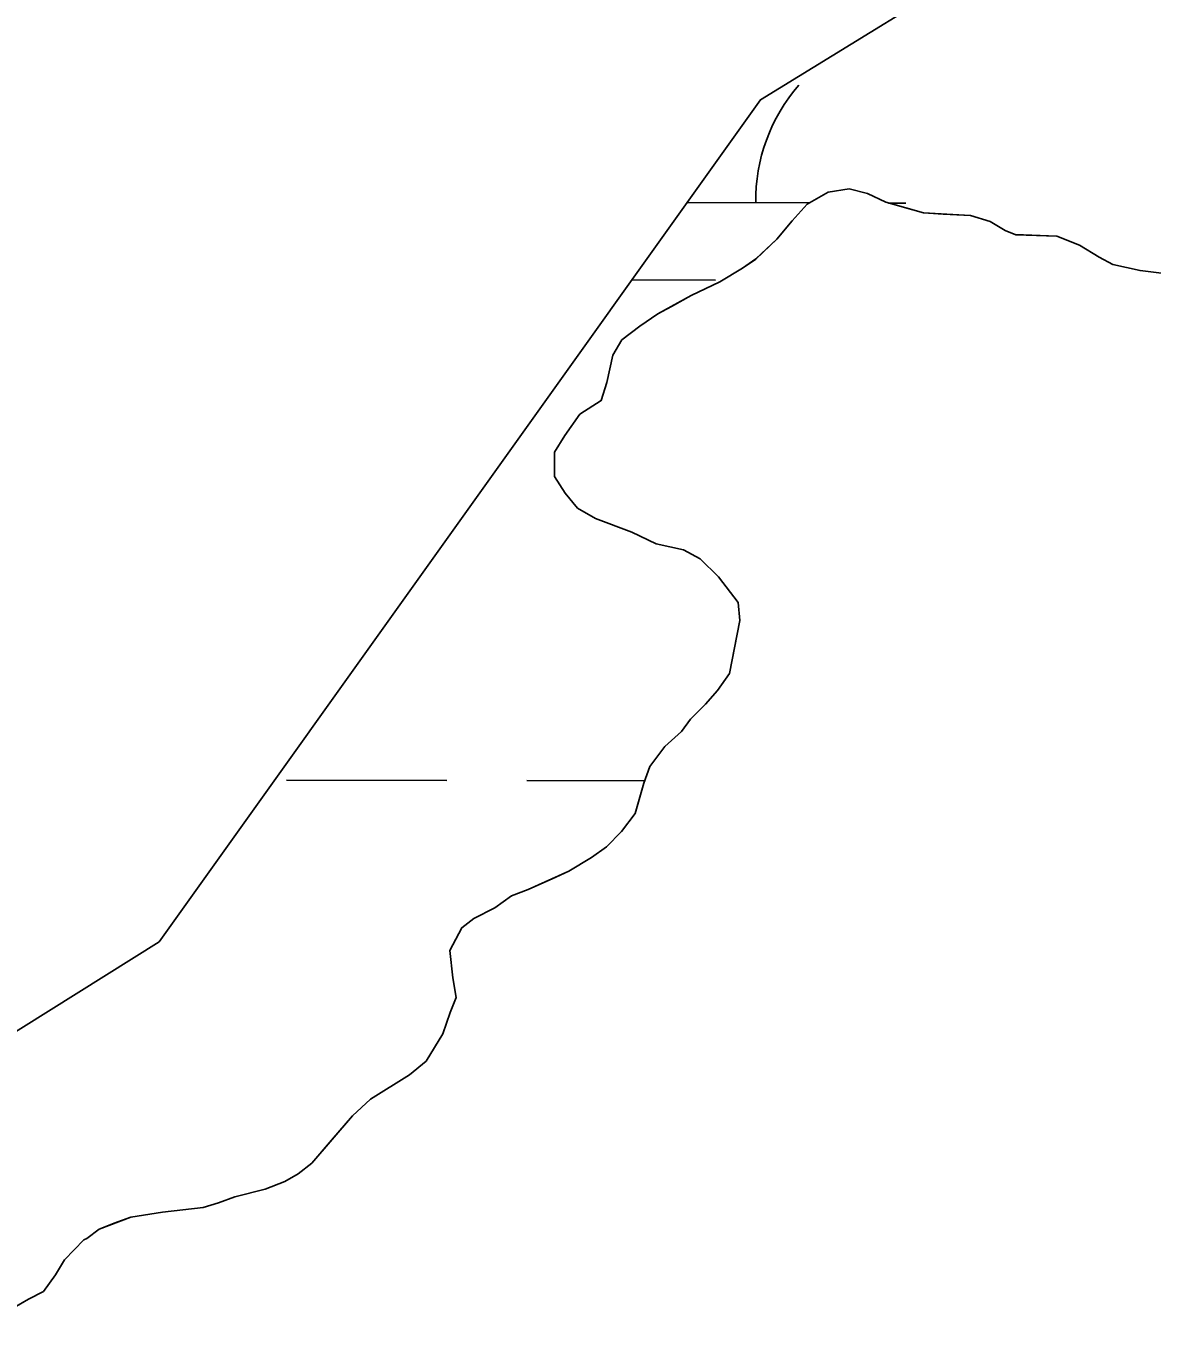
# Model space of a CAD drawing. Extents: x 3177385 to 3215275, y 903885 to 929304.
# Drawn here: x 3187876.1 to 3188101, y 924643.8 to 924901.9 of the extents above; entities that cross this region are included whole.
import ezdxf

# ---------------------------------------------------------------- set-up
doc = ezdxf.new("R2010")
doc.units = 0
for name, color, linetype in [('V-SITE-VEGE', 7, 'Continuous'), ('V-TOPO-SHOR', 7, 'Continuous'), ('V-WETL-SWMP', 7, 'Continuous')]:
    doc.layers.add(name, color=color, linetype=linetype)

msp = doc.modelspace()

# ---------------------------------------------------------------- linework, layer by layer
at = {"layer": 'V-SITE-VEGE'}
for p, q in [((3188032.09, 924866.32), (3188036.3, 924868.76)), ((3188036.3, 924868.76), (3188040.53, 924869.39)), ((3188040.53, 924869.39), (3188044.16, 924868.5)), ((3188044.16, 924868.5), (3188047.79, 924866.71)), ((3188029.09, 924862.98), (3188032.09, 924866.32)), ((3188047.79, 924866.71), (3188055.35, 924864.64)), ((3188055.35, 924864.64), (3188064.71, 924864.08)), ((3188064.71, 924864.08), (3188068.64, 924862.9)), ((3188026.09, 924859.34), (3188029.09, 924862.98)), ((3188068.64, 924862.9), (3188071.67, 924861.1)), ((3188071.67, 924861.1), (3188073.79, 924860.21)), ((3188021.89, 924855.4), (3188026.09, 924859.34)), ((3188073.79, 924860.21), (3188081.94, 924859.95)), ((3188081.94, 924859.95), (3188086.48, 924858.17)), ((3188086.48, 924858.17), (3188090.42, 924855.77)), ((3188019.18, 924853.57), (3188021.89, 924855.4)), ((3188090.42, 924855.77), (3188093.14, 924854.28)), ((3188014.67, 924850.83), (3188019.18, 924853.57)), ((3188093.14, 924854.28), (3188098.58, 924853.1)), ((3188098.58, 924853.1), (3188103.42, 924852.52)), ((3188008.95, 924848.08), (3188014.67, 924850.83)), ((3188002.32, 924844.42), (3188008.95, 924848.08)), ((3187998.71, 924841.98), (3188002.32, 924844.42)), ((3187995.1, 924839.24), (3187998.71, 924841.98)), ((3187993.31, 924836.21), (3187995.1, 924839.24)), ((3187992.13, 924830.78), (3187993.31, 924836.21)), ((3187990.95, 924827.15), (3187992.13, 924830.78)), ((3187986.73, 924824.4), (3187990.95, 924827.15)), ((3187983.74, 924820.16), (3187986.73, 924824.4)), ((3187981.64, 924816.83), (3187983.74, 924820.16)), ((3187981.67, 924812), (3187981.64, 924816.83)), ((3187983.8, 924808.69), (3187981.67, 924812)), ((3187986.23, 924805.68), (3187983.8, 924808.69)), ((3187989.87, 924803.59), (3187986.23, 924805.68)), ((3187997.13, 924800.91), (3187989.87, 924803.59)), ((3188001.97, 924798.52), (3187997.13, 924800.91)), ((3188007.41, 924797.35), (3188001.97, 924798.52)), ((3188010.75, 924795.55), (3188007.41, 924797.35)), ((3188014.39, 924791.95), (3188010.75, 924795.55)), ((3188018.34, 924786.84), (3188014.39, 924791.95)), ((3188018.66, 924783.22), (3188018.34, 924786.84)), ((3188016.61, 924772.64), (3188018.66, 924783.22)), ((3188014.21, 924769.31), (3188016.61, 924772.64)), ((3188011.81, 924766.58), (3188014.21, 924769.31)), ((3188008.81, 924763.54), (3188011.81, 924766.58)), ((3188007.01, 924761.12), (3188008.81, 924763.54)), ((3188003.71, 924758.08), (3188007.01, 924761.12)), ((3188000.71, 924754.14), (3188003.71, 924758.08)), ((3187999.52, 924750.81), (3188000.71, 924754.14)), ((3187997.74, 924744.76), (3187999.52, 924750.81)), ((3187995.04, 924741.12), (3187997.74, 924744.76)), ((3187992.04, 924738.09), (3187995.04, 924741.12)), ((3187989.03, 924735.96), (3187992.04, 924738.09)), ((3187984.52, 924733.21), (3187989.03, 924735.96)), ((3187976.39, 924729.55), (3187984.52, 924733.21)), ((3187973.07, 924728.32), (3187976.39, 924729.55)), ((3187969.77, 924725.89), (3187973.07, 924728.32)), ((3187963.15, 924721.93), (3187965.55, 924723.75)), ((3187965.55, 924723.75), (3187969.77, 924725.89)), ((3187960.75, 924717.38), (3187963.15, 924721.93)), ((3187961.39, 924711.96), (3187960.75, 924717.38)), ((3187962.02, 924708.03), (3187961.39, 924711.96)), ((3187960.83, 924705.01), (3187962.02, 924708.03)), ((3187959.34, 924700.77), (3187960.83, 924705.01)), ((3187956.05, 924695.32), (3187959.34, 924700.77)), ((3187952.74, 924692.59), (3187956.05, 924695.32)), ((3187944.92, 924687.71), (3187952.74, 924692.59)), ((3187941.32, 924684.37), (3187944.92, 924687.71)), ((3187933.22, 924674.97), (3187941.32, 924684.37)), ((3187930.51, 924672.84), (3187933.22, 924674.97)), ((3187927.8, 924671.31), (3187930.51, 924672.84)), ((3187917.86, 924668.24), (3187923.89, 924669.78)), ((3187923.89, 924669.78), (3187927.8, 924671.31)), ((3187911.52, 924666.09), (3187914.54, 924667.01)), ((3187914.54, 924667.01), (3187917.86, 924668.24)), ((3187897.05, 924664.2), (3187903.38, 924665.14)), ((3187903.38, 924665.14), (3187911.52, 924666.09)), ((3187888.31, 924659.92), (3187890.72, 924661.75)), ((3187890.72, 924661.75), (3187897.05, 924664.2)), ((3187883.81, 924655.67), (3187887.71, 924659.62)), ((3187887.71, 924659.62), (3187888.31, 924659.92)), ((3187882.01, 924652.64), (3187883.81, 924655.67)), ((3187879.62, 924649.31), (3187882.01, 924652.64)), ((3187876.61, 924647.78), (3187879.62, 924649.31)), ((3187869.69, 924643.82), (3187876.61, 924647.78))]:
    msp.add_line(p, q, dxfattribs=at)
at = {"layer": 'V-TOPO-SHOR'}
for points in [[(3187981.64, 924816.83), (3187983.74, 924820.16), (3187986.73, 924824.4), (3187990.95, 924827.15), (3187992.13, 924830.78), (3187993.31, 924836.22), (3187995.1, 924839.24), (3187998.71, 924841.98), (3188002.32, 924844.42), (3188005.03, 924845.94), (3188008.95, 924848.08), (3188014.67, 924850.83), (3188019.18, 924853.57), (3188021.89, 924855.4), (3188026.09, 924859.34), (3188029.09, 924862.98), (3188032.09, 924866.32), (3188036.3, 924868.76), (3188040.53, 924869.39), (3188044.16, 924868.5), (3188047.79, 924866.71), (3188051.11, 924865.82), (3188055.35, 924864.64), (3188059.27, 924864.36), (3188064.71, 924864.08), (3188068.64, 924862.9), (3188071.67, 924861.1), (3188073.79, 924860.21), (3188075.3, 924860.22), (3188081.94, 924859.95), (3188086.48, 924858.17), (3188090.42, 924855.77), (3188093.14, 924854.28), (3188098.58, 924853.1), (3188103.42, 924852.52)], [(3187869.69, 924643.82), (3187876.61, 924647.78), (3187879.62, 924649.31), (3187882.01, 924652.64), (3187883.81, 924655.67), (3187887.71, 924659.62), (3187888.31, 924659.92), (3187890.72, 924661.75), (3187893.73, 924662.97), (3187897.05, 924664.2), (3187903.38, 924665.14), (3187911.52, 924666.09), (3187914.54, 924667.01), (3187917.86, 924668.24), (3187923.89, 924669.78), (3187927.8, 924671.31), (3187930.51, 924672.84), (3187933.22, 924674.97), (3187937.12, 924679.51), (3187941.32, 924684.37), (3187944.92, 924687.71), (3187952.74, 924692.59), (3187956.05, 924695.32), (3187959.34, 924700.77), (3187960.83, 924705.01), (3187962.02, 924708.03), (3187961.39, 924711.96), (3187960.75, 924717.38), (3187963.15, 924721.93), (3187965.55, 924723.75), (3187969.77, 924725.89), (3187973.07, 924728.32), (3187976.39, 924729.55), (3187981.21, 924731.69), (3187984.52, 924733.22), (3187989.03, 924735.96), (3187992.04, 924738.09), (3187995.04, 924741.12), (3187997.74, 924744.76), (3187999.52, 924750.81), (3188000.71, 924754.14), (3188003.71, 924758.08), (3188007.01, 924761.12), (3188008.81, 924763.54), (3188011.81, 924766.58), (3188014.21, 924769.31), (3188016.61, 924772.64), (3188018.08, 924780.2), (3188018.66, 924783.22), (3188018.34, 924786.84), (3188014.39, 924791.95), (3188010.75, 924795.55), (3188007.41, 924797.35), (3188001.97, 924798.52), (3187997.13, 924800.91), (3187989.87, 924803.59), (3187986.23, 924805.68), (3187983.8, 924808.69), (3187981.67, 924812), (3187981.64, 924816.83)]]:
    msp.add_lwpolyline(points, dxfattribs=at)
at = {"layer": 'V-WETL-SWMP'}
for p, q in [((3188008.11, 924866.65), (3188032.56, 924866.59)), ((3188048.37, 924866.55), (3188051.84, 924866.54)), ((3187997.1, 924851.24), (3188013.8, 924851.2)), ((3187928.16, 924751.4), (3187960.16, 924751.32)), ((3187976.16, 924751.29), (3187999.67, 924751.23))]:
    msp.add_line(p, q, dxfattribs=at)
for points in [[(3189321.18, 925585.56), (3189186.22, 925483.91), (3189043.88, 925400.7), (3188858.11, 925303.33), (3188743.11, 925232.51), (3188592.72, 925170.55), (3188442.33, 925126.29), (3188247.71, 925055.47), (3188123.86, 924949.25), (3188022.78, 924887.18), (3187902.7, 924719.1), (3187831.93, 924674.84)], [(3188103.42, 924852.52), (3188098.58, 924853.1), (3188093.14, 924854.28), (3188090.42, 924855.77), (3188086.48, 924858.17), (3188081.94, 924859.95), (3188075.3, 924860.22), (3188073.79, 924860.21), (3188071.67, 924861.1), (3188068.64, 924862.9), (3188064.71, 924864.08), (3188059.27, 924864.36), (3188055.35, 924864.64), (3188051.11, 924865.82), (3188047.79, 924866.71), (3188044.16, 924868.5), (3188040.53, 924869.39), (3188036.3, 924868.76), (3188032.09, 924866.32), (3188029.09, 924862.98), (3188026.09, 924859.34), (3188021.89, 924855.39), (3188019.18, 924853.57), (3188014.67, 924850.83), (3188008.94, 924848.08), (3188005.03, 924845.94), (3188002.32, 924844.42), (3187998.71, 924841.98), (3187995.11, 924839.24), (3187993.31, 924836.22), (3187992.13, 924830.78), (3187990.95, 924827.15), (3187986.73, 924824.41), (3187983.74, 924820.16), (3187981.64, 924816.83), (3187981.67, 924812), (3187983.8, 924808.69), (3187986.23, 924805.68), (3187989.87, 924803.59), (3187997.13, 924800.91), (3188001.97, 924798.52), (3188007.41, 924797.35), (3188010.74, 924795.55), (3188014.39, 924791.95), (3188018.34, 924786.84), (3188018.66, 924783.22), (3188016.61, 924772.64), (3188014.21, 924769.31), (3188011.81, 924766.58), (3188008.81, 924763.54), (3188007.01, 924761.12), (3188003.71, 924758.08), (3188000.71, 924754.14), (3187999.52, 924750.81), (3187997.74, 924744.76), (3187995.04, 924741.12), (3187992.04, 924738.09)], [(3187992.04, 924738.09), (3187989.03, 924735.96), (3187984.52, 924733.22), (3187981.21, 924731.69), (3187976.39, 924729.55), (3187973.07, 924728.32), (3187969.77, 924725.89), (3187965.55, 924723.75), (3187963.15, 924721.93), (3187960.76, 924717.39), (3187961.39, 924711.95), (3187962.02, 924708.03), (3187960.83, 924705.01), (3187959.34, 924700.77), (3187956.05, 924695.32), (3187952.74, 924692.58), (3187944.92, 924687.71), (3187941.32, 924684.37), (3187937.12, 924679.52), (3187933.22, 924674.97), (3187930.51, 924672.84), (3187927.8, 924671.31), (3187923.88, 924669.78), (3187917.86, 924668.24), (3187914.54, 924667.01), (3187911.53, 924666.09), (3187903.38, 924665.14), (3187897.05, 924664.2), (3187893.73, 924662.97), (3187890.72, 924661.75), (3187888.31, 924659.92), (3187887.71, 924659.62), (3187883.81, 924655.67), (3187882.01, 924652.64), (3187879.62, 924649.31), (3187876.61, 924647.78), (3187869.68, 924643.82)]]:
    msp.add_lwpolyline(points, dxfattribs=at)
msp.add_arc((3188057.08, 924867.01), 35.25, 139.0948, 180.6385, dxfattribs=at)

doc.saveas('drawing.dxf')
